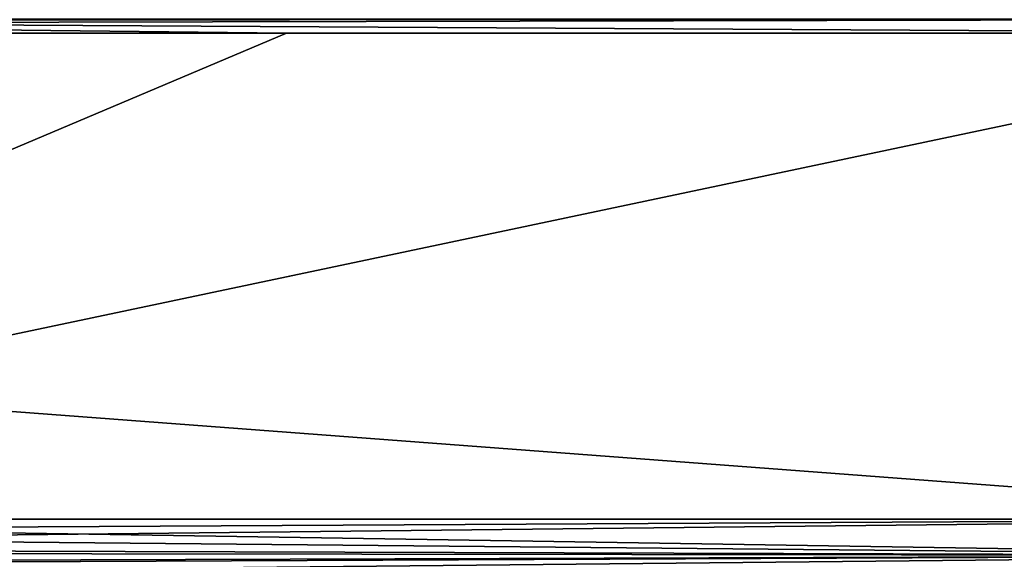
# Model space of a CAD drawing. Header units: metres. Extents: x -105 to 105, y -72 to 59.
# Tile 345 of 414: x 50 to 78, y -1 to 14. Entities that reach past the tile are written whole.
import ezdxf

# ---------------------------------------------------------------- set-up
doc = ezdxf.new("R2010")
doc.units = ezdxf.units.M
doc.layers.add('solid_509431_AD150_SW0001', color=7, linetype='CONTINUOUS')

msp = doc.modelspace()

# ---------------------------------------------------------------- linework, layer by layer
at = {"layer": 'solid_509431_AD150_SW0001'}
for points in [[(90, 13.938123, 16.733948), (-90, 13.55, 16.75), (90, 13.55, 16.75)], [(90, 13.938123, 16.733948), (-90, 13.938123, 16.733948), (-90, 13.55, 16.75)], [(25.726921, 13.91796, -16.735582), (25.726921, 13.938227, -16.733948), (90, 13.937569, -16.733994)], [(25.726921, 13.91796, -16.735582), (90, 13.937569, -16.733994), (90, 13.550002, -16.75)], [(57.784313, 13.550066, -16.75), (25.726921, 13.91796, -16.735582), (90, 13.550002, -16.75)], [(57.784313, 13.550066, -16.75), (25.726921, 13.550113, -16.75), (25.726921, 13.91796, -16.735582)], [(90, 0, 16.75), (90, 13.55, 16.75), (-90, 13.55, 16.75)], [(48.007751, 0, 16.75), (90, 0, 16.75), (-90, 13.55, 16.75)], [(25.726921, 0, -16.75), (25.726921, 13.550113, -16.75), (57.784313, 13.550066, -16.75)], [(25.726921, 0, -16.75), (57.784313, 13.550066, -16.75), (90, 13.550002, -16.75)], [(25.726921, 0, -16.75), (90, 13.550002, -16.75), (90, 0, -16.75)], [(6.585041, -0.452707, 16.743881), (90, 0, 16.75), (48.007751, 0, 16.75)], [(7.158309, -0.909338, 16.725298), (90, 0, 16.75), (6.585041, -0.452707, 16.743881)], [(7.158309, -0.909338, 16.725298), (90, -1.01134, 16.71944), (90, 0, 16.75)], [(25.726921, 0, -16.75), (90, 0, -16.75), (90, -1.01134, -16.71944)], [(25.726921, 0, -16.75), (90, -1.01134, -16.71944), (25.729998, -0.40623, -16.745073)], [(25.729998, -0.40623, -16.745073), (90, -1.01134, -16.71944), (25.739252, -0.813276, -16.730244)], [(25.739252, -0.813276, -16.730244), (90, -1.01134, -16.71944), (25.754688, -1.22097, -16.705441)], [(7.730893, -1.370271, 16.693857), (90, -1.01134, 16.71944), (7.158309, -0.909338, 16.725298)], [(8.30007, -1.831864, 16.649529), (90, -1.01134, 16.71944), (7.730893, -1.370271, 16.693857)], [(8.30007, -1.831864, 16.649529), (90, -2.018989, 16.627874), (90, -1.01134, 16.71944)], [(25.754688, -1.22097, -16.705441), (90, -1.01134, -16.71944), (90, -2.018989, -16.627874)]]:
    msp.add_3dface(points, dxfattribs=at)

doc.saveas('drawing.dxf')
